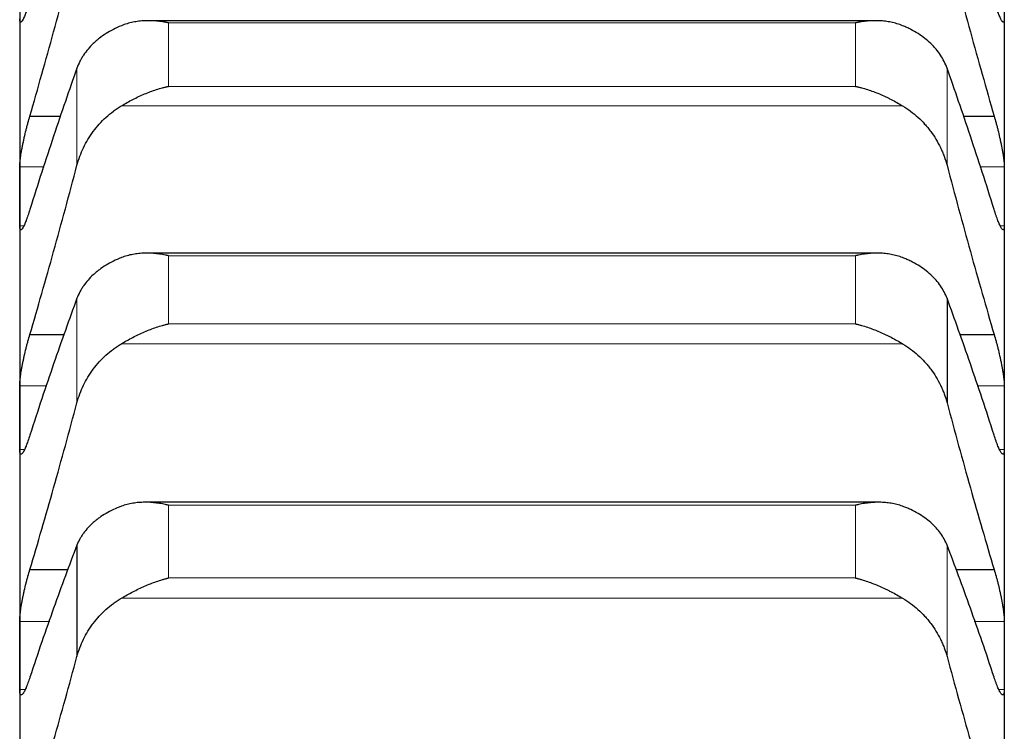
# Model space of a CAD drawing. Header units: inches. Extents: x 0 to 20790, y -12 to 14700.
# Tile 316 of 341: x 13643 to 13695, y 10468 to 10506. Entities that reach past the tile are written whole.
import ezdxf

# ---------------------------------------------------------------- set-up
doc = ezdxf.new("R2010")
doc.units = ezdxf.units.IN
doc.layers.add('1', color=7, linetype='Continuous', true_color=0xffffff)

msp = doc.modelspace()

# ---------------------------------------------------------------- linework, layer by layer
at = {"layer": '1', "color": 2, "linetype": 'Continuous', "lineweight": 25}
for p, q in [((13643.135, 10507.004), (13643.135, 10496.189)), ((13695.135, 10507.004), (13695.135, 10496.189)), ((13688.341, 10505.465), (13649.954, 10505.465)), ((13643.673, 10500.42), (13645.315, 10500.42)), ((13692.955, 10500.42), (13694.598, 10500.42)), ((13643.135, 10496.189), (13643.135, 10484.488)), ((13695.135, 10496.189), (13695.135, 10484.488)), ((13688.428, 10493.179), (13649.866, 10493.179)), ((13692.109, 10490.793), (13692.109, 10485.275)), ((13643.673, 10488.874), (13645.501, 10488.874)), ((13692.769, 10488.874), (13694.598, 10488.874)), ((13643.135, 10484.488), (13643.135, 10471.919)), ((13695.135, 10484.488), (13695.135, 10471.919)), ((13688.514, 10480.012), (13649.779, 10480.012)), ((13646.161, 10477.748), (13646.161, 10471.858)), ((13643.673, 10476.452), (13645.7, 10476.452)), ((13692.57, 10476.452), (13694.598, 10476.452)), ((13643.135, 10471.919), (13643.135, 10458.503)), ((13695.135, 10471.919), (13695.135, 10458.503))]:
    msp.add_line(p, q, dxfattribs=at)
at = {"layer": '1', "color": 110, "linetype": 'Continuous', "lineweight": 13}
for p, q in [((13650.991, 10505.35), (13687.279, 10505.35)), ((13650.991, 10505.35), (13650.991, 10501.996)), ((13687.279, 10505.35), (13687.279, 10501.996)), ((13646.161, 10502.96), (13646.161, 10497.823)), ((13692.109, 10502.96), (13692.109, 10497.823)), ((13650.991, 10501.996), (13687.279, 10501.996)), ((13648.504, 10500.964), (13689.767, 10500.964)), ((13643.138, 10497.746), (13644.424, 10497.746)), ((13693.847, 10497.746), (13695.133, 10497.746)), ((13643.138, 10494.632), (13643.356, 10494.632)), ((13694.913, 10494.632), (13695.133, 10494.632)), ((13650.991, 10493.044), (13687.279, 10493.044)), ((13650.991, 10493.044), (13650.991, 10489.441)), ((13687.279, 10493.044), (13687.279, 10489.441)), ((13646.161, 10490.793), (13646.161, 10485.275)), ((13650.991, 10489.441), (13687.279, 10489.441)), ((13648.504, 10488.39), (13689.767, 10488.39)), ((13643.138, 10486.167), (13644.569, 10486.167)), ((13693.701, 10486.167), (13695.133, 10486.167)), ((13643.138, 10482.81), (13643.389, 10482.81)), ((13694.876, 10482.81), (13695.133, 10482.81)), ((13650.991, 10479.857), (13687.279, 10479.857)), ((13650.991, 10479.857), (13650.991, 10476.01)), ((13687.279, 10479.857), (13687.279, 10476.01)), ((13692.109, 10477.748), (13692.109, 10471.858)), ((13650.991, 10476.01), (13687.279, 10476.01)), ((13648.504, 10474.941), (13689.767, 10474.941)), ((13643.138, 10473.717), (13644.725, 10473.717)), ((13693.545, 10473.717), (13695.133, 10473.717)), ((13643.138, 10470.122), (13643.426, 10470.122)), ((13694.843, 10470.122), (13695.133, 10470.122))]:
    msp.add_line(p, q, dxfattribs=at)
at = {"layer": '1', "color": 2, "linetype": 'Continuous', "lineweight": 25}
for points in [[(13643.673, 10500.42), (13643.884, 10501.152), (13644.304, 10502.627), (13644.928, 10504.876), (13645.548, 10507.158), (13645.957, 10508.703), (13646.161, 10509.482)], [(13692.109, 10509.482), (13692.313, 10508.703), (13692.722, 10507.158), (13693.342, 10504.876), (13693.967, 10502.627), (13694.387, 10501.152), (13694.598, 10500.42)], [(13646.161, 10502.96), (13645.957, 10502.386), (13645.548, 10501.214), (13644.928, 10499.383), (13644.304, 10497.48), (13643.884, 10496.164), (13643.673, 10495.493)], [(13694.598, 10495.493), (13694.387, 10496.164), (13693.967, 10497.48), (13693.342, 10499.383), (13692.722, 10501.214), (13692.313, 10502.386), (13692.109, 10502.96)], [(13643.673, 10488.874), (13643.884, 10489.593), (13644.304, 10491.045), (13644.928, 10493.263), (13645.548, 10495.52), (13645.957, 10497.051), (13646.161, 10497.823)], [(13692.109, 10497.823), (13692.313, 10497.051), (13692.722, 10495.52), (13693.342, 10493.263), (13693.967, 10491.045), (13694.387, 10489.593), (13694.598, 10488.874)], [(13643.135, 10496.189), (13643.135, 10496.708), (13643.136, 10497.227), (13643.138, 10497.746)], [(13695.133, 10497.746), (13695.134, 10497.227), (13695.135, 10496.708), (13695.135, 10496.189)], [(13643.138, 10494.632), (13643.136, 10495.151), (13643.135, 10495.67), (13643.135, 10496.189)], [(13695.135, 10496.189), (13695.135, 10495.67), (13695.134, 10495.151), (13695.133, 10494.632)], [(13646.161, 10490.793), (13645.957, 10490.241), (13645.548, 10489.112), (13644.928, 10487.343), (13644.304, 10485.497), (13643.884, 10484.216), (13643.673, 10483.563)], [(13694.598, 10483.563), (13694.387, 10484.216), (13693.967, 10485.497), (13693.342, 10487.343), (13692.722, 10489.112), (13692.313, 10490.241), (13692.109, 10490.793)], [(13643.135, 10484.488), (13643.135, 10485.048), (13643.136, 10485.607), (13643.138, 10486.167)], [(13695.133, 10486.167), (13695.134, 10485.607), (13695.135, 10485.048), (13695.135, 10484.488)], [(13643.673, 10476.452), (13643.884, 10477.158), (13644.304, 10478.585), (13644.928, 10480.769), (13645.548, 10482.996), (13645.957, 10484.51), (13646.161, 10485.275)], [(13692.109, 10485.275), (13692.313, 10484.51), (13692.722, 10482.996), (13693.342, 10480.769), (13693.967, 10478.585), (13694.387, 10477.158), (13694.598, 10476.452)], [(13643.138, 10482.81), (13643.136, 10483.369), (13643.135, 10483.929), (13643.135, 10484.488)], [(13695.135, 10484.488), (13695.135, 10483.929), (13695.134, 10483.369), (13695.133, 10482.81)], [(13646.161, 10477.748), (13645.957, 10477.22), (13645.548, 10476.136), (13644.928, 10474.43), (13644.304, 10472.644), (13643.884, 10471.401), (13643.673, 10470.766)], [(13694.598, 10470.766), (13694.387, 10471.401), (13693.967, 10472.644), (13693.342, 10474.43), (13692.722, 10476.136), (13692.313, 10477.22), (13692.109, 10477.748)], [(13643.135, 10471.919), (13643.135, 10472.519), (13643.136, 10473.118), (13643.138, 10473.717)], [(13695.133, 10473.717), (13695.134, 10473.118), (13695.135, 10472.519), (13695.135, 10471.919)], [(13643.138, 10470.122), (13643.136, 10470.721), (13643.135, 10471.32), (13643.135, 10471.919)], [(13643.673, 10463.176), (13643.884, 10463.867), (13644.304, 10465.266), (13644.928, 10467.412), (13645.548, 10469.607), (13645.957, 10471.102), (13646.161, 10471.858)], [(13692.109, 10471.858), (13692.313, 10471.102), (13692.722, 10469.607), (13693.342, 10467.412), (13693.967, 10465.266), (13694.387, 10463.867), (13694.598, 10463.176)], [(13695.135, 10471.919), (13695.135, 10471.32), (13695.134, 10470.721), (13695.133, 10470.122)]]:
    msp.add_open_spline(points, degree=3, dxfattribs=at)
for points, knots in [([(13643.673, 10506.538), (13643.638, 10506.421), (13643.604, 10506.311), (13643.554, 10506.157), (13643.537, 10506.107), (13643.512, 10506.035), (13643.504, 10506.012), (13643.488, 10505.966), (13643.48, 10505.943), (13643.44, 10505.833), (13643.409, 10505.756), (13643.366, 10505.654), (13643.352, 10505.623), (13643.331, 10505.579), (13643.325, 10505.566), (13643.312, 10505.54), (13643.305, 10505.527), (13643.274, 10505.47), (13643.252, 10505.437), (13643.227, 10505.41), (13643.222, 10505.405), (13643.213, 10505.398), (13643.208, 10505.394), (13643.195, 10505.388), (13643.188, 10505.387), (13643.167, 10505.393), (13643.156, 10505.41), (13643.147, 10505.448), (13643.146, 10505.457), (13643.143, 10505.475), (13643.142, 10505.485), (13643.139, 10505.518), (13643.138, 10505.542), (13643.138, 10505.57)], [0, 0, 0, 0, 0.125, 0.125, 0.1875, 0.1875, 0.21875, 0.21875, 0.25, 0.25, 0.375, 0.375, 0.4375, 0.4375, 0.46875, 0.46875, 0.5, 0.5, 0.625, 0.625, 0.65625, 0.65625, 0.6875, 0.6875, 0.75, 0.75, 0.875, 0.875, 0.90625, 0.90625, 0.9375, 0.9375, 1, 1, 1, 1]), ([(13695.133, 10505.57), (13695.132, 10505.542), (13695.13, 10505.493), (13695.122, 10505.438), (13695.113, 10505.414), (13695.105, 10505.401), (13695.103, 10505.398), (13695.096, 10505.392), (13695.093, 10505.39), (13695.076, 10505.385), (13695.059, 10505.393), (13695.034, 10505.42), (13695.029, 10505.426), (13695.021, 10505.436), (13695.018, 10505.44), (13695.013, 10505.448), (13694.999, 10505.468), (13694.972, 10505.513), (13694.946, 10505.564), (13694.919, 10505.621), (13694.905, 10505.652), (13694.861, 10505.755), (13694.831, 10505.833), (13694.783, 10505.963), (13694.767, 10506.009), (13694.742, 10506.081), (13694.734, 10506.106), (13694.717, 10506.156), (13694.709, 10506.181), (13694.666, 10506.311), (13694.632, 10506.421), (13694.598, 10506.538)], [0, 0, 0, 0, 0.0625, 0.125, 0.1875, 0.1875, 0.21875, 0.21875, 0.25, 0.25, 0.375, 0.375, 0.40625, 0.40625, 0.421875, 0.421875, 0.4375, 0.5, 0.5625, 0.5625, 0.625, 0.625, 0.75, 0.75, 0.8125, 0.8125, 0.84375, 0.84375, 0.875, 0.875, 1, 1, 1, 1]), ([(13648.504, 10505.202), (13648.358, 10505.142), (13648.218, 10505.077), (13647.949, 10504.938), (13647.691, 10504.79), (13647.455, 10504.624), (13647.314, 10504.515), (13647.287, 10504.493), (13647.232, 10504.448), (13647.204, 10504.425), (13647.124, 10504.356), (13647.073, 10504.309), (13646.923, 10504.165), (13646.83, 10504.066), (13646.659, 10503.862), (13646.58, 10503.757), (13646.471, 10503.594), (13646.437, 10503.539), (13646.388, 10503.455), (13646.372, 10503.427), (13646.342, 10503.37), (13646.327, 10503.341), (13646.254, 10503.197), (13646.204, 10503.08), (13646.161, 10502.96)], [0, 0, 0, 0, 0.125, 0.125, 0.25, 0.375, 0.375, 0.40625, 0.40625, 0.4375, 0.4375, 0.5, 0.5, 0.625, 0.625, 0.75, 0.75, 0.8125, 0.8125, 0.84375, 0.84375, 0.875, 0.875, 1, 1, 1, 1]), ([(13650.991, 10505.35), (13650.988, 10505.351), (13650.984, 10505.351), (13650.978, 10505.353), (13650.975, 10505.354), (13650.965, 10505.356), (13650.945, 10505.36), (13650.898, 10505.369), (13650.806, 10505.386), (13650.726, 10505.399), (13650.568, 10505.423), (13650.463, 10505.436), (13650.15, 10505.464), (13649.942, 10505.47), (13649.631, 10505.457), (13649.527, 10505.449), (13649.372, 10505.43), (13649.32, 10505.423), (13649.216, 10505.406), (13649.164, 10505.397), (13649.009, 10505.365), (13648.907, 10505.34), (13648.704, 10505.278), (13648.603, 10505.243), (13648.504, 10505.202)], [0, 0, 0, 0, 0.003906, 0.003906, 0.007813, 0.007813, 0.015625, 0.03125, 0.0625, 0.125, 0.125, 0.25, 0.25, 0.5, 0.5, 0.625, 0.625, 0.6875, 0.6875, 0.75, 0.75, 0.875, 0.875, 1, 1, 1, 1]), ([(13689.767, 10505.202), (13689.667, 10505.243), (13689.567, 10505.278), (13689.365, 10505.339), (13689.264, 10505.364), (13689.06, 10505.406), (13688.958, 10505.423), (13688.751, 10505.448), (13688.647, 10505.456), (13688.437, 10505.466), (13688.332, 10505.466), (13688.123, 10505.461), (13688.018, 10505.455), (13687.807, 10505.436), (13687.702, 10505.423), (13687.544, 10505.399), (13687.465, 10505.386), (13687.372, 10505.369), (13687.326, 10505.36), (13687.306, 10505.356), (13687.292, 10505.353), (13687.286, 10505.351), (13687.279, 10505.35)], [0, 0, 0, 0, 0.125, 0.125, 0.25, 0.25, 0.375, 0.375, 0.5, 0.5, 0.625, 0.625, 0.75, 0.75, 0.875, 0.875, 0.9375, 0.96875, 0.984375, 0.992187, 0.992187, 1, 1, 1, 1]), ([(13692.109, 10502.96), (13692.066, 10503.08), (13692.016, 10503.197), (13691.902, 10503.425), (13691.773, 10503.647), (13691.615, 10503.858), (13691.486, 10504.012), (13691.441, 10504.063), (13691.37, 10504.138), (13691.346, 10504.163), (13691.298, 10504.212), (13691.273, 10504.236), (13691.149, 10504.356), (13690.937, 10504.538), (13690.702, 10504.704), (13690.455, 10504.861), (13690.325, 10504.936), (13690.156, 10505.024), (13690.121, 10505.041), (13690.052, 10505.075), (13689.947, 10505.125), (13689.84, 10505.172), (13689.767, 10505.202)], [0, 0, 0, 0, 0.125, 0.125, 0.25, 0.375, 0.375, 0.4375, 0.4375, 0.46875, 0.46875, 0.5, 0.5, 0.625, 0.75, 0.75, 0.875, 0.875, 0.90625, 0.90625, 0.9375, 1, 1, 1, 1]), ([(13648.504, 10500.964), (13648.603, 10501.024), (13648.703, 10501.082), (13648.905, 10501.195), (13649.006, 10501.25), (13649.21, 10501.355), (13649.312, 10501.405), (13649.519, 10501.502), (13649.623, 10501.549), (13649.833, 10501.637), (13649.938, 10501.679), (13650.148, 10501.756), (13650.253, 10501.793), (13650.463, 10501.86), (13650.568, 10501.891), (13650.726, 10501.933), (13650.806, 10501.953), (13650.898, 10501.975), (13650.945, 10501.985), (13650.965, 10501.99), (13650.978, 10501.993), (13650.984, 10501.994), (13650.991, 10501.996)], [0, 0, 0, 0, 0.125, 0.125, 0.25, 0.25, 0.375, 0.375, 0.5, 0.5, 0.625, 0.625, 0.75, 0.75, 0.875, 0.875, 0.9375, 0.96875, 0.984375, 0.992187, 0.992187, 1, 1, 1, 1]), ([(13687.279, 10501.996), (13687.283, 10501.995), (13687.286, 10501.994), (13687.292, 10501.993), (13687.296, 10501.992), (13687.306, 10501.99), (13687.326, 10501.985), (13687.372, 10501.975), (13687.465, 10501.953), (13687.649, 10501.906), (13687.807, 10501.86), (13688.121, 10501.76), (13688.329, 10501.682), (13688.64, 10501.552), (13688.743, 10501.506), (13688.899, 10501.433), (13688.95, 10501.408), (13689.054, 10501.357), (13689.106, 10501.331), (13689.261, 10501.251), (13689.363, 10501.196), (13689.566, 10501.083), (13689.667, 10501.024), (13689.767, 10500.964)], [0, 0, 0, 0, 0.003906, 0.003906, 0.007812, 0.007812, 0.015625, 0.03125, 0.0625, 0.125, 0.25, 0.25, 0.5, 0.5, 0.625, 0.625, 0.6875, 0.6875, 0.75, 0.75, 0.875, 0.875, 1, 1, 1, 1]), ([(13646.161, 10497.823), (13646.204, 10497.984), (13646.254, 10498.142), (13646.369, 10498.453), (13646.498, 10498.757), (13646.655, 10499.05), (13646.785, 10499.265), (13646.83, 10499.336), (13646.9, 10499.441), (13646.924, 10499.476), (13646.972, 10499.544), (13646.997, 10499.578), (13647.122, 10499.747), (13647.333, 10500.006), (13647.568, 10500.243), (13647.815, 10500.47), (13647.945, 10500.577), (13648.115, 10500.705), (13648.149, 10500.73), (13648.218, 10500.779), (13648.323, 10500.852), (13648.431, 10500.92), (13648.504, 10500.964)], [0, 0, 0, 0, 0.125, 0.125, 0.25, 0.375, 0.375, 0.4375, 0.4375, 0.46875, 0.46875, 0.5, 0.5, 0.625, 0.75, 0.75, 0.875, 0.875, 0.90625, 0.90625, 0.9375, 1, 1, 1, 1]), ([(13689.767, 10500.964), (13689.912, 10500.876), (13690.052, 10500.782), (13690.321, 10500.581), (13690.579, 10500.367), (13690.815, 10500.129), (13690.956, 10499.973), (13690.984, 10499.942), (13691.039, 10499.878), (13691.066, 10499.845), (13691.146, 10499.747), (13691.198, 10499.681), (13691.347, 10499.479), (13691.44, 10499.34), (13691.612, 10499.056), (13691.691, 10498.91), (13691.799, 10498.685), (13691.833, 10498.609), (13691.882, 10498.494), (13691.898, 10498.456), (13691.929, 10498.378), (13691.944, 10498.339), (13692.016, 10498.143), (13692.066, 10497.984), (13692.109, 10497.823)], [0, 0, 0, 0, 0.125, 0.125, 0.25, 0.375, 0.375, 0.40625, 0.40625, 0.4375, 0.4375, 0.5, 0.5, 0.625, 0.625, 0.75, 0.75, 0.8125, 0.8125, 0.84375, 0.84375, 0.875, 0.875, 1, 1, 1, 1]), ([(13643.138, 10497.746), (13643.138, 10497.777), (13643.14, 10497.843), (13643.148, 10497.957), (13643.157, 10498.044), (13643.165, 10498.113), (13643.168, 10498.137), (13643.174, 10498.185), (13643.177, 10498.21), (13643.194, 10498.335), (13643.211, 10498.443), (13643.236, 10498.586), (13643.241, 10498.615), (13643.249, 10498.659), (13643.252, 10498.674), (13643.257, 10498.704), (13643.271, 10498.779), (13643.298, 10498.916), (13643.324, 10499.041), (13643.351, 10499.167), (13643.365, 10499.231), (13643.409, 10499.425), (13643.439, 10499.554), (13643.487, 10499.745), (13643.503, 10499.809), (13643.528, 10499.904), (13643.536, 10499.935), (13643.553, 10499.998), (13643.562, 10500.03), (13643.604, 10500.185), (13643.638, 10500.304), (13643.673, 10500.42)], [0, 0, 0, 0, 0.0625, 0.125, 0.1875, 0.1875, 0.21875, 0.21875, 0.25, 0.25, 0.375, 0.375, 0.40625, 0.40625, 0.421875, 0.421875, 0.4375, 0.5, 0.5625, 0.5625, 0.625, 0.625, 0.75, 0.75, 0.8125, 0.8125, 0.84375, 0.84375, 0.875, 0.875, 1, 1, 1, 1]), ([(13694.598, 10500.42), (13694.632, 10500.304), (13694.666, 10500.185), (13694.716, 10500.001), (13694.733, 10499.938), (13694.758, 10499.844), (13694.766, 10499.812), (13694.782, 10499.748), (13694.791, 10499.715), (13694.831, 10499.555), (13694.861, 10499.426), (13694.904, 10499.235), (13694.918, 10499.171), (13694.939, 10499.075), (13694.946, 10499.043), (13694.959, 10498.98), (13694.965, 10498.949), (13694.996, 10498.794), (13695.019, 10498.675), (13695.043, 10498.532), (13695.048, 10498.504), (13695.058, 10498.448), (13695.062, 10498.42), (13695.075, 10498.338), (13695.083, 10498.286), (13695.103, 10498.136), (13695.114, 10498.045), (13695.123, 10497.941), (13695.125, 10497.921), (13695.127, 10497.882), (13695.129, 10497.864), (13695.131, 10497.81), (13695.132, 10497.777), (13695.133, 10497.746)], [0, 0, 0, 0, 0.125, 0.125, 0.1875, 0.1875, 0.21875, 0.21875, 0.25, 0.25, 0.375, 0.375, 0.4375, 0.4375, 0.46875, 0.46875, 0.5, 0.5, 0.625, 0.625, 0.65625, 0.65625, 0.6875, 0.6875, 0.75, 0.75, 0.875, 0.875, 0.90625, 0.90625, 0.9375, 0.9375, 1, 1, 1, 1]), ([(13643.673, 10495.493), (13643.638, 10495.379), (13643.604, 10495.272), (13643.554, 10495.122), (13643.537, 10495.074), (13643.512, 10495.004), (13643.504, 10494.982), (13643.488, 10494.937), (13643.48, 10494.916), (13643.44, 10494.811), (13643.409, 10494.737), (13643.366, 10494.642), (13643.352, 10494.613), (13643.331, 10494.574), (13643.325, 10494.561), (13643.312, 10494.537), (13643.305, 10494.526), (13643.274, 10494.475), (13643.252, 10494.447), (13643.227, 10494.426), (13643.222, 10494.423), (13643.213, 10494.418), (13643.208, 10494.416), (13643.195, 10494.414), (13643.188, 10494.415), (13643.167, 10494.43), (13643.156, 10494.452), (13643.147, 10494.496), (13643.146, 10494.506), (13643.143, 10494.527), (13643.142, 10494.538), (13643.139, 10494.574), (13643.138, 10494.602), (13643.138, 10494.632)], [0, 0, 0, 0, 0.125, 0.125, 0.1875, 0.1875, 0.21875, 0.21875, 0.25, 0.25, 0.375, 0.375, 0.4375, 0.4375, 0.46875, 0.46875, 0.5, 0.5, 0.625, 0.625, 0.65625, 0.65625, 0.6875, 0.6875, 0.75, 0.75, 0.875, 0.875, 0.90625, 0.90625, 0.9375, 0.9375, 1, 1, 1, 1]), ([(13695.133, 10494.632), (13695.132, 10494.602), (13695.13, 10494.548), (13695.122, 10494.485), (13695.113, 10494.456), (13695.105, 10494.439), (13695.103, 10494.434), (13695.096, 10494.426), (13695.093, 10494.423), (13695.076, 10494.411), (13695.059, 10494.414), (13695.034, 10494.434), (13695.029, 10494.439), (13695.021, 10494.447), (13695.018, 10494.45), (13695.013, 10494.457), (13694.999, 10494.474), (13694.972, 10494.513), (13694.946, 10494.559), (13694.919, 10494.612), (13694.905, 10494.641), (13694.861, 10494.737), (13694.831, 10494.811), (13694.783, 10494.935), (13694.767, 10494.979), (13694.742, 10495.048), (13694.734, 10495.072), (13694.717, 10495.121), (13694.709, 10495.145), (13694.666, 10495.271), (13694.632, 10495.379), (13694.598, 10495.493)], [0, 0, 0, 0, 0.0625, 0.125, 0.1875, 0.1875, 0.21875, 0.21875, 0.25, 0.25, 0.375, 0.375, 0.40625, 0.40625, 0.421875, 0.421875, 0.4375, 0.5, 0.5625, 0.5625, 0.625, 0.625, 0.75, 0.75, 0.8125, 0.8125, 0.84375, 0.84375, 0.875, 0.875, 1, 1, 1, 1]), ([(13650.991, 10493.044), (13650.988, 10493.045), (13650.984, 10493.046), (13650.978, 10493.047), (13650.975, 10493.048), (13650.965, 10493.05), (13650.945, 10493.054), (13650.898, 10493.064), (13650.806, 10493.083), (13650.726, 10493.098), (13650.568, 10493.124), (13650.463, 10493.139), (13650.15, 10493.173), (13649.942, 10493.183), (13649.631, 10493.175), (13649.527, 10493.169), (13649.372, 10493.153), (13649.32, 10493.147), (13649.216, 10493.133), (13649.164, 10493.124), (13649.009, 10493.095), (13648.907, 10493.072), (13648.704, 10493.015), (13648.603, 10492.981), (13648.504, 10492.942)], [0, 0, 0, 0, 0.003906, 0.003906, 0.007812, 0.007812, 0.015625, 0.03125, 0.0625, 0.125, 0.125, 0.25, 0.25, 0.5, 0.5, 0.625, 0.625, 0.6875, 0.6875, 0.75, 0.75, 0.875, 0.875, 1, 1, 1, 1]), ([(13689.767, 10492.942), (13689.667, 10492.981), (13689.567, 10493.015), (13689.365, 10493.071), (13689.264, 10493.095), (13689.06, 10493.133), (13688.958, 10493.147), (13688.751, 10493.168), (13688.647, 10493.175), (13688.437, 10493.18), (13688.332, 10493.179), (13688.123, 10493.17), (13688.018, 10493.162), (13687.807, 10493.139), (13687.702, 10493.124), (13687.544, 10493.098), (13687.465, 10493.083), (13687.372, 10493.064), (13687.326, 10493.054), (13687.306, 10493.05), (13687.292, 10493.047), (13687.286, 10493.046), (13687.279, 10493.044)], [0, 0, 0, 0, 0.125, 0.125, 0.25, 0.25, 0.375, 0.375, 0.5, 0.5, 0.625, 0.625, 0.75, 0.75, 0.875, 0.875, 0.9375, 0.96875, 0.984375, 0.992188, 0.992188, 1, 1, 1, 1]), ([(13648.504, 10492.942), (13648.358, 10492.884), (13648.218, 10492.822), (13647.949, 10492.69), (13647.691, 10492.548), (13647.455, 10492.39), (13647.314, 10492.285), (13647.287, 10492.263), (13647.232, 10492.22), (13647.204, 10492.198), (13647.124, 10492.132), (13647.073, 10492.087), (13646.923, 10491.95), (13646.83, 10491.855), (13646.659, 10491.659), (13646.58, 10491.558), (13646.471, 10491.402), (13646.437, 10491.349), (13646.388, 10491.269), (13646.372, 10491.242), (13646.342, 10491.187), (13646.327, 10491.159), (13646.254, 10491.021), (13646.204, 10490.908), (13646.161, 10490.793)], [0, 0, 0, 0, 0.125, 0.125, 0.25, 0.375, 0.375, 0.40625, 0.40625, 0.4375, 0.4375, 0.5, 0.5, 0.625, 0.625, 0.75, 0.75, 0.8125, 0.8125, 0.84375, 0.84375, 0.875, 0.875, 1, 1, 1, 1]), ([(13692.109, 10490.793), (13692.066, 10490.908), (13692.016, 10491.021), (13691.902, 10491.24), (13691.773, 10491.453), (13691.615, 10491.656), (13691.486, 10491.803), (13691.441, 10491.852), (13691.37, 10491.924), (13691.346, 10491.947), (13691.298, 10491.994), (13691.273, 10492.018), (13691.149, 10492.132), (13690.937, 10492.307), (13690.702, 10492.466), (13690.455, 10492.616), (13690.325, 10492.688), (13690.156, 10492.772), (13690.121, 10492.788), (13690.052, 10492.82), (13689.947, 10492.868), (13689.84, 10492.913), (13689.767, 10492.942)], [0, 0, 0, 0, 0.125, 0.125, 0.25, 0.375, 0.375, 0.4375, 0.4375, 0.46875, 0.46875, 0.5, 0.5, 0.625, 0.75, 0.75, 0.875, 0.875, 0.90625, 0.90625, 0.9375, 1, 1, 1, 1]), ([(13648.504, 10488.39), (13648.603, 10488.449), (13648.703, 10488.507), (13648.905, 10488.62), (13649.006, 10488.675), (13649.21, 10488.781), (13649.312, 10488.832), (13649.519, 10488.93), (13649.623, 10488.977), (13649.833, 10489.067), (13649.938, 10489.11), (13650.148, 10489.19), (13650.253, 10489.228), (13650.463, 10489.298), (13650.568, 10489.33), (13650.726, 10489.375), (13650.806, 10489.396), (13650.898, 10489.419), (13650.945, 10489.43), (13650.965, 10489.435), (13650.978, 10489.438), (13650.984, 10489.439), (13650.991, 10489.441)], [0, 0, 0, 0, 0.125, 0.125, 0.25, 0.25, 0.375, 0.375, 0.5, 0.5, 0.625, 0.625, 0.75, 0.75, 0.875, 0.875, 0.9375, 0.96875, 0.984375, 0.992188, 0.992188, 1, 1, 1, 1]), ([(13687.279, 10489.441), (13687.283, 10489.44), (13687.286, 10489.439), (13687.292, 10489.438), (13687.296, 10489.437), (13687.306, 10489.435), (13687.326, 10489.43), (13687.372, 10489.419), (13687.465, 10489.396), (13687.649, 10489.346), (13687.807, 10489.298), (13688.121, 10489.193), (13688.329, 10489.114), (13688.64, 10488.981), (13688.743, 10488.934), (13688.899, 10488.86), (13688.95, 10488.835), (13689.054, 10488.783), (13689.106, 10488.757), (13689.261, 10488.677), (13689.363, 10488.621), (13689.566, 10488.508), (13689.667, 10488.449), (13689.767, 10488.39)], [0, 0, 0, 0, 0.003906, 0.003906, 0.007812, 0.007812, 0.015625, 0.03125, 0.0625, 0.125, 0.25, 0.25, 0.5, 0.5, 0.625, 0.625, 0.6875, 0.6875, 0.75, 0.75, 0.875, 0.875, 1, 1, 1, 1]), ([(13643.138, 10486.167), (13643.138, 10486.199), (13643.14, 10486.27), (13643.148, 10486.391), (13643.157, 10486.482), (13643.165, 10486.553), (13643.168, 10486.578), (13643.174, 10486.628), (13643.177, 10486.654), (13643.194, 10486.783), (13643.211, 10486.894), (13643.236, 10487.04), (13643.241, 10487.07), (13643.249, 10487.115), (13643.252, 10487.13), (13643.257, 10487.16), (13643.271, 10487.237), (13643.298, 10487.375), (13643.324, 10487.502), (13643.351, 10487.629), (13643.365, 10487.693), (13643.409, 10487.888), (13643.439, 10488.017), (13643.487, 10488.207), (13643.503, 10488.271), (13643.528, 10488.365), (13643.536, 10488.396), (13643.553, 10488.459), (13643.562, 10488.49), (13643.604, 10488.643), (13643.638, 10488.76), (13643.673, 10488.874)], [0, 0, 0, 0, 0.0625, 0.125, 0.1875, 0.1875, 0.21875, 0.21875, 0.25, 0.25, 0.375, 0.375, 0.40625, 0.40625, 0.421875, 0.421875, 0.4375, 0.5, 0.5625, 0.5625, 0.625, 0.625, 0.75, 0.75, 0.8125, 0.8125, 0.84375, 0.84375, 0.875, 0.875, 1, 1, 1, 1]), ([(13694.598, 10488.874), (13694.632, 10488.76), (13694.666, 10488.643), (13694.716, 10488.461), (13694.733, 10488.399), (13694.758, 10488.305), (13694.766, 10488.273), (13694.782, 10488.21), (13694.791, 10488.178), (13694.831, 10488.017), (13694.861, 10487.889), (13694.904, 10487.697), (13694.918, 10487.633), (13694.939, 10487.536), (13694.946, 10487.504), (13694.959, 10487.44), (13694.965, 10487.409), (13694.996, 10487.252), (13695.019, 10487.131), (13695.043, 10486.985), (13695.048, 10486.956), (13695.058, 10486.899), (13695.062, 10486.87), (13695.075, 10486.786), (13695.083, 10486.733), (13695.103, 10486.578), (13695.114, 10486.482), (13695.123, 10486.374), (13695.125, 10486.353), (13695.127, 10486.312), (13695.129, 10486.292), (13695.131, 10486.235), (13695.132, 10486.199), (13695.133, 10486.167)], [0, 0, 0, 0, 0.125, 0.125, 0.1875, 0.1875, 0.21875, 0.21875, 0.25, 0.25, 0.375, 0.375, 0.4375, 0.4375, 0.46875, 0.46875, 0.5, 0.5, 0.625, 0.625, 0.65625, 0.65625, 0.6875, 0.6875, 0.75, 0.75, 0.875, 0.875, 0.90625, 0.90625, 0.9375, 0.9375, 1, 1, 1, 1]), ([(13646.161, 10485.275), (13646.204, 10485.434), (13646.254, 10485.591), (13646.369, 10485.899), (13646.498, 10486.201), (13646.655, 10486.491), (13646.785, 10486.704), (13646.83, 10486.774), (13646.9, 10486.878), (13646.924, 10486.913), (13646.972, 10486.981), (13646.997, 10487.015), (13647.122, 10487.182), (13647.333, 10487.439), (13647.568, 10487.674), (13647.815, 10487.899), (13647.945, 10488.006), (13648.115, 10488.132), (13648.149, 10488.157), (13648.218, 10488.206), (13648.323, 10488.278), (13648.431, 10488.346), (13648.504, 10488.39)], [0, 0, 0, 0, 0.125, 0.125, 0.25, 0.375, 0.375, 0.4375, 0.4375, 0.46875, 0.46875, 0.5, 0.5, 0.625, 0.75, 0.75, 0.875, 0.875, 0.90625, 0.90625, 0.9375, 1, 1, 1, 1]), ([(13689.767, 10488.39), (13689.912, 10488.303), (13690.052, 10488.209), (13690.321, 10488.009), (13690.579, 10487.797), (13690.815, 10487.561), (13690.956, 10487.406), (13690.984, 10487.375), (13691.039, 10487.311), (13691.066, 10487.279), (13691.146, 10487.182), (13691.198, 10487.116), (13691.347, 10486.916), (13691.44, 10486.778), (13691.612, 10486.496), (13691.691, 10486.352), (13691.799, 10486.129), (13691.833, 10486.054), (13691.882, 10485.94), (13691.898, 10485.902), (13691.929, 10485.825), (13691.944, 10485.786), (13692.016, 10485.592), (13692.066, 10485.434), (13692.109, 10485.275)], [0, 0, 0, 0, 0.125, 0.125, 0.25, 0.375, 0.375, 0.40625, 0.40625, 0.4375, 0.4375, 0.5, 0.5, 0.625, 0.625, 0.75, 0.75, 0.8125, 0.8125, 0.84375, 0.84375, 0.875, 0.875, 1, 1, 1, 1]), ([(13643.673, 10483.563), (13643.638, 10483.451), (13643.604, 10483.347), (13643.554, 10483.202), (13643.537, 10483.155), (13643.512, 10483.089), (13643.504, 10483.067), (13643.488, 10483.025), (13643.48, 10483.004), (13643.44, 10482.904), (13643.409, 10482.835), (13643.366, 10482.747), (13643.352, 10482.72), (13643.331, 10482.684), (13643.325, 10482.672), (13643.312, 10482.651), (13643.305, 10482.642), (13643.274, 10482.597), (13643.252, 10482.573), (13643.227, 10482.559), (13643.222, 10482.557), (13643.213, 10482.555), (13643.208, 10482.555), (13643.195, 10482.556), (13643.188, 10482.56), (13643.167, 10482.582), (13643.156, 10482.61), (13643.147, 10482.661), (13643.146, 10482.672), (13643.143, 10482.695), (13643.142, 10482.708), (13643.139, 10482.747), (13643.138, 10482.777), (13643.138, 10482.81)], [0, 0, 0, 0, 0.125, 0.125, 0.1875, 0.1875, 0.21875, 0.21875, 0.25, 0.25, 0.375, 0.375, 0.4375, 0.4375, 0.46875, 0.46875, 0.5, 0.5, 0.625, 0.625, 0.65625, 0.65625, 0.6875, 0.6875, 0.75, 0.75, 0.875, 0.875, 0.90625, 0.90625, 0.9375, 0.9375, 1, 1, 1, 1]), ([(13695.133, 10482.81), (13695.132, 10482.777), (13695.13, 10482.718), (13695.122, 10482.648), (13695.113, 10482.614), (13695.105, 10482.593), (13695.103, 10482.587), (13695.096, 10482.576), (13695.093, 10482.572), (13695.076, 10482.553), (13695.059, 10482.551), (13695.034, 10482.565), (13695.029, 10482.568), (13695.021, 10482.575), (13695.018, 10482.577), (13695.013, 10482.582), (13694.999, 10482.596), (13694.972, 10482.629), (13694.946, 10482.671), (13694.919, 10482.718), (13694.905, 10482.745), (13694.861, 10482.834), (13694.831, 10482.904), (13694.783, 10483.022), (13694.767, 10483.064), (13694.742, 10483.131), (13694.734, 10483.154), (13694.717, 10483.201), (13694.709, 10483.225), (13694.666, 10483.346), (13694.632, 10483.451), (13694.598, 10483.563)], [0, 0, 0, 0, 0.0625, 0.125, 0.1875, 0.1875, 0.21875, 0.21875, 0.25, 0.25, 0.375, 0.375, 0.40625, 0.40625, 0.421875, 0.421875, 0.4375, 0.5, 0.5625, 0.5625, 0.625, 0.625, 0.75, 0.75, 0.8125, 0.8125, 0.84375, 0.84375, 0.875, 0.875, 1, 1, 1, 1]), ([(13648.504, 10479.8), (13648.358, 10479.746), (13648.218, 10479.687), (13647.949, 10479.56), (13647.691, 10479.426), (13647.455, 10479.274), (13647.314, 10479.174), (13647.287, 10479.154), (13647.232, 10479.113), (13647.204, 10479.092), (13647.124, 10479.029), (13647.073, 10478.986), (13646.923, 10478.855), (13646.83, 10478.764), (13646.659, 10478.577), (13646.58, 10478.481), (13646.471, 10478.331), (13646.437, 10478.281), (13646.388, 10478.203), (13646.372, 10478.178), (13646.342, 10478.125), (13646.327, 10478.099), (13646.254, 10477.967), (13646.204, 10477.859), (13646.161, 10477.748)], [0, 0, 0, 0, 0.125, 0.125, 0.25, 0.375, 0.375, 0.40625, 0.40625, 0.4375, 0.4375, 0.5, 0.5, 0.625, 0.625, 0.75, 0.75, 0.8125, 0.8125, 0.84375, 0.84375, 0.875, 0.875, 1, 1, 1, 1]), ([(13650.991, 10479.857), (13650.988, 10479.858), (13650.984, 10479.858), (13650.978, 10479.86), (13650.975, 10479.861), (13650.965, 10479.863), (13650.945, 10479.868), (13650.898, 10479.879), (13650.806, 10479.899), (13650.726, 10479.915), (13650.568, 10479.944), (13650.463, 10479.96), (13650.15, 10479.999), (13649.942, 10480.013), (13649.631, 10480.012), (13649.527, 10480.007), (13649.372, 10479.995), (13649.32, 10479.99), (13649.216, 10479.977), (13649.164, 10479.97), (13649.009, 10479.944), (13648.907, 10479.923), (13648.704, 10479.87), (13648.603, 10479.838), (13648.504, 10479.8)], [0, 0, 0, 0, 0.003906, 0.003906, 0.007812, 0.007812, 0.015625, 0.03125, 0.0625, 0.125, 0.125, 0.25, 0.25, 0.5, 0.5, 0.625, 0.625, 0.6875, 0.6875, 0.75, 0.75, 0.875, 0.875, 1, 1, 1, 1]), ([(13689.767, 10479.8), (13689.667, 10479.838), (13689.567, 10479.869), (13689.365, 10479.922), (13689.264, 10479.944), (13689.06, 10479.977), (13688.958, 10479.99), (13688.751, 10480.007), (13688.647, 10480.011), (13688.437, 10480.013), (13688.332, 10480.01), (13688.123, 10479.996), (13688.018, 10479.986), (13687.807, 10479.96), (13687.702, 10479.944), (13687.544, 10479.915), (13687.465, 10479.899), (13687.372, 10479.878), (13687.326, 10479.868), (13687.306, 10479.863), (13687.292, 10479.86), (13687.286, 10479.858), (13687.279, 10479.857)], [0, 0, 0, 0, 0.125, 0.125, 0.25, 0.25, 0.375, 0.375, 0.5, 0.5, 0.625, 0.625, 0.75, 0.75, 0.875, 0.875, 0.9375, 0.96875, 0.984375, 0.992187, 0.992187, 1, 1, 1, 1]), ([(13692.109, 10477.748), (13692.066, 10477.859), (13692.016, 10477.966), (13691.902, 10478.176), (13691.773, 10478.38), (13691.615, 10478.573), (13691.486, 10478.715), (13691.441, 10478.761), (13691.37, 10478.83), (13691.346, 10478.852), (13691.298, 10478.897), (13691.273, 10478.919), (13691.149, 10479.029), (13690.937, 10479.196), (13690.702, 10479.347), (13690.455, 10479.491), (13690.325, 10479.558), (13690.156, 10479.638), (13690.121, 10479.654), (13690.052, 10479.685), (13689.947, 10479.73), (13689.84, 10479.773), (13689.767, 10479.8)], [0, 0, 0, 0, 0.125, 0.125, 0.25, 0.375, 0.375, 0.4375, 0.4375, 0.46875, 0.46875, 0.5, 0.5, 0.625, 0.75, 0.75, 0.875, 0.875, 0.90625, 0.90625, 0.9375, 1, 1, 1, 1]), ([(13643.138, 10473.717), (13643.138, 10473.752), (13643.14, 10473.827), (13643.148, 10473.954), (13643.157, 10474.048), (13643.165, 10474.123), (13643.168, 10474.148), (13643.174, 10474.2), (13643.177, 10474.226), (13643.194, 10474.36), (13643.211, 10474.473), (13643.236, 10474.622), (13643.241, 10474.652), (13643.249, 10474.698), (13643.252, 10474.714), (13643.257, 10474.745), (13643.271, 10474.822), (13643.298, 10474.963), (13643.324, 10475.09), (13643.351, 10475.218), (13643.365, 10475.283), (13643.409, 10475.478), (13643.439, 10475.606), (13643.487, 10475.796), (13643.503, 10475.858), (13643.528, 10475.952), (13643.536, 10475.983), (13643.553, 10476.045), (13643.562, 10476.075), (13643.604, 10476.226), (13643.638, 10476.342), (13643.673, 10476.452)], [0, 0, 0, 0, 0.0625, 0.125, 0.1875, 0.1875, 0.21875, 0.21875, 0.25, 0.25, 0.375, 0.375, 0.40625, 0.40625, 0.421875, 0.421875, 0.4375, 0.5, 0.5625, 0.5625, 0.625, 0.625, 0.75, 0.75, 0.8125, 0.8125, 0.84375, 0.84375, 0.875, 0.875, 1, 1, 1, 1]), ([(13694.598, 10476.452), (13694.632, 10476.342), (13694.666, 10476.226), (13694.716, 10476.047), (13694.733, 10475.986), (13694.758, 10475.893), (13694.766, 10475.861), (13694.782, 10475.798), (13694.791, 10475.766), (13694.831, 10475.607), (13694.861, 10475.479), (13694.904, 10475.286), (13694.918, 10475.221), (13694.939, 10475.125), (13694.946, 10475.092), (13694.959, 10475.028), (13694.965, 10474.996), (13694.996, 10474.838), (13695.019, 10474.715), (13695.043, 10474.566), (13695.048, 10474.537), (13695.058, 10474.478), (13695.062, 10474.449), (13695.075, 10474.363), (13695.083, 10474.308), (13695.103, 10474.148), (13695.114, 10474.049), (13695.123, 10473.936), (13695.125, 10473.914), (13695.127, 10473.871), (13695.129, 10473.85), (13695.131, 10473.789), (13695.132, 10473.752), (13695.133, 10473.717)], [0, 0, 0, 0, 0.125, 0.125, 0.1875, 0.1875, 0.21875, 0.21875, 0.25, 0.25, 0.375, 0.375, 0.4375, 0.4375, 0.46875, 0.46875, 0.5, 0.5, 0.625, 0.625, 0.65625, 0.65625, 0.6875, 0.6875, 0.75, 0.75, 0.875, 0.875, 0.90625, 0.90625, 0.9375, 0.9375, 1, 1, 1, 1]), ([(13648.504, 10474.941), (13648.603, 10475), (13648.703, 10475.058), (13648.905, 10475.171), (13649.006, 10475.226), (13649.21, 10475.332), (13649.312, 10475.384), (13649.519, 10475.483), (13649.623, 10475.531), (13649.833, 10475.623), (13649.938, 10475.666), (13650.148, 10475.749), (13650.253, 10475.787), (13650.463, 10475.86), (13650.568, 10475.894), (13650.726, 10475.94), (13650.806, 10475.963), (13650.898, 10475.987), (13650.945, 10475.999), (13650.965, 10476.004), (13650.978, 10476.007), (13650.984, 10476.009), (13650.991, 10476.01)], [0, 0, 0, 0, 0.125, 0.125, 0.25, 0.25, 0.375, 0.375, 0.5, 0.5, 0.625, 0.625, 0.75, 0.75, 0.875, 0.875, 0.9375, 0.96875, 0.984375, 0.992188, 0.992188, 1, 1, 1, 1]), ([(13687.279, 10476.01), (13687.283, 10476.01), (13687.286, 10476.009), (13687.292, 10476.007), (13687.296, 10476.006), (13687.306, 10476.004), (13687.326, 10475.999), (13687.372, 10475.987), (13687.465, 10475.963), (13687.649, 10475.911), (13687.807, 10475.86), (13688.121, 10475.752), (13688.329, 10475.67), (13688.64, 10475.534), (13688.743, 10475.487), (13688.899, 10475.412), (13688.95, 10475.387), (13689.054, 10475.335), (13689.106, 10475.308), (13689.261, 10475.228), (13689.363, 10475.172), (13689.566, 10475.059), (13689.667, 10475.001), (13689.767, 10474.941)], [0, 0, 0, 0, 0.003906, 0.003906, 0.007813, 0.007813, 0.015625, 0.03125, 0.0625, 0.125, 0.25, 0.25, 0.5, 0.5, 0.625, 0.625, 0.6875, 0.6875, 0.75, 0.75, 0.875, 0.875, 1, 1, 1, 1]), ([(13646.161, 10471.858), (13646.204, 10472.015), (13646.254, 10472.17), (13646.369, 10472.475), (13646.498, 10472.773), (13646.655, 10473.06), (13646.785, 10473.271), (13646.83, 10473.341), (13646.9, 10473.444), (13646.924, 10473.478), (13646.972, 10473.545), (13646.997, 10473.579), (13647.122, 10473.745), (13647.333, 10473.999), (13647.568, 10474.232), (13647.815, 10474.455), (13647.945, 10474.561), (13648.115, 10474.686), (13648.149, 10474.711), (13648.218, 10474.759), (13648.323, 10474.831), (13648.431, 10474.898), (13648.504, 10474.941)], [0, 0, 0, 0, 0.125, 0.125, 0.25, 0.375, 0.375, 0.4375, 0.4375, 0.46875, 0.46875, 0.5, 0.5, 0.625, 0.75, 0.75, 0.875, 0.875, 0.90625, 0.90625, 0.9375, 1, 1, 1, 1]), ([(13689.767, 10474.941), (13689.912, 10474.855), (13690.052, 10474.762), (13690.321, 10474.564), (13690.579, 10474.354), (13690.815, 10474.12), (13690.956, 10473.967), (13690.984, 10473.936), (13691.039, 10473.873), (13691.066, 10473.841), (13691.146, 10473.745), (13691.198, 10473.679), (13691.347, 10473.481), (13691.44, 10473.345), (13691.612, 10473.066), (13691.691, 10472.923), (13691.799, 10472.703), (13691.833, 10472.628), (13691.882, 10472.515), (13691.898, 10472.478), (13691.929, 10472.402), (13691.944, 10472.363), (13692.016, 10472.171), (13692.066, 10472.015), (13692.109, 10471.858)], [0, 0, 0, 0, 0.125, 0.125, 0.25, 0.375, 0.375, 0.40625, 0.40625, 0.4375, 0.4375, 0.5, 0.5, 0.625, 0.625, 0.75, 0.75, 0.8125, 0.8125, 0.84375, 0.84375, 0.875, 0.875, 1, 1, 1, 1]), ([(13643.673, 10470.766), (13643.638, 10470.657), (13643.604, 10470.556), (13643.554, 10470.416), (13643.537, 10470.371), (13643.512, 10470.308), (13643.504, 10470.287), (13643.488, 10470.246), (13643.48, 10470.227), (13643.44, 10470.132), (13643.409, 10470.067), (13643.366, 10469.986), (13643.352, 10469.962), (13643.331, 10469.929), (13643.325, 10469.919), (13643.312, 10469.9), (13643.305, 10469.892), (13643.274, 10469.853), (13643.252, 10469.835), (13643.227, 10469.828), (13643.222, 10469.827), (13643.213, 10469.827), (13643.208, 10469.828), (13643.195, 10469.834), (13643.188, 10469.84), (13643.167, 10469.87), (13643.156, 10469.903), (13643.147, 10469.96), (13643.146, 10469.972), (13643.143, 10469.998), (13643.142, 10470.012), (13643.139, 10470.055), (13643.138, 10470.087), (13643.138, 10470.122)], [0, 0, 0, 0, 0.125, 0.125, 0.1875, 0.1875, 0.21875, 0.21875, 0.25, 0.25, 0.375, 0.375, 0.4375, 0.4375, 0.46875, 0.46875, 0.5, 0.5, 0.625, 0.625, 0.65625, 0.65625, 0.6875, 0.6875, 0.75, 0.75, 0.875, 0.875, 0.90625, 0.90625, 0.9375, 0.9375, 1, 1, 1, 1]), ([(13695.133, 10470.122), (13695.132, 10470.087), (13695.13, 10470.024), (13695.122, 10469.947), (13695.113, 10469.907), (13695.105, 10469.882), (13695.103, 10469.875), (13695.096, 10469.861), (13695.093, 10469.856), (13695.076, 10469.83), (13695.059, 10469.823), (13695.034, 10469.83), (13695.029, 10469.833), (13695.021, 10469.837), (13695.018, 10469.839), (13695.013, 10469.843), (13694.999, 10469.853), (13694.972, 10469.881), (13694.946, 10469.918), (13694.919, 10469.96), (13694.905, 10469.985), (13694.861, 10470.067), (13694.831, 10470.132), (13694.783, 10470.244), (13694.767, 10470.284), (13694.742, 10470.348), (13694.734, 10470.37), (13694.717, 10470.415), (13694.709, 10470.438), (13694.666, 10470.555), (13694.632, 10470.657), (13694.598, 10470.766)], [0, 0, 0, 0, 0.0625, 0.125, 0.1875, 0.1875, 0.21875, 0.21875, 0.25, 0.25, 0.375, 0.375, 0.40625, 0.40625, 0.421875, 0.421875, 0.4375, 0.5, 0.5625, 0.5625, 0.625, 0.625, 0.75, 0.75, 0.8125, 0.8125, 0.84375, 0.84375, 0.875, 0.875, 1, 1, 1, 1])]:
    msp.add_open_spline(points, degree=3, knots=knots, dxfattribs=at)

doc.saveas('drawing.dxf')
